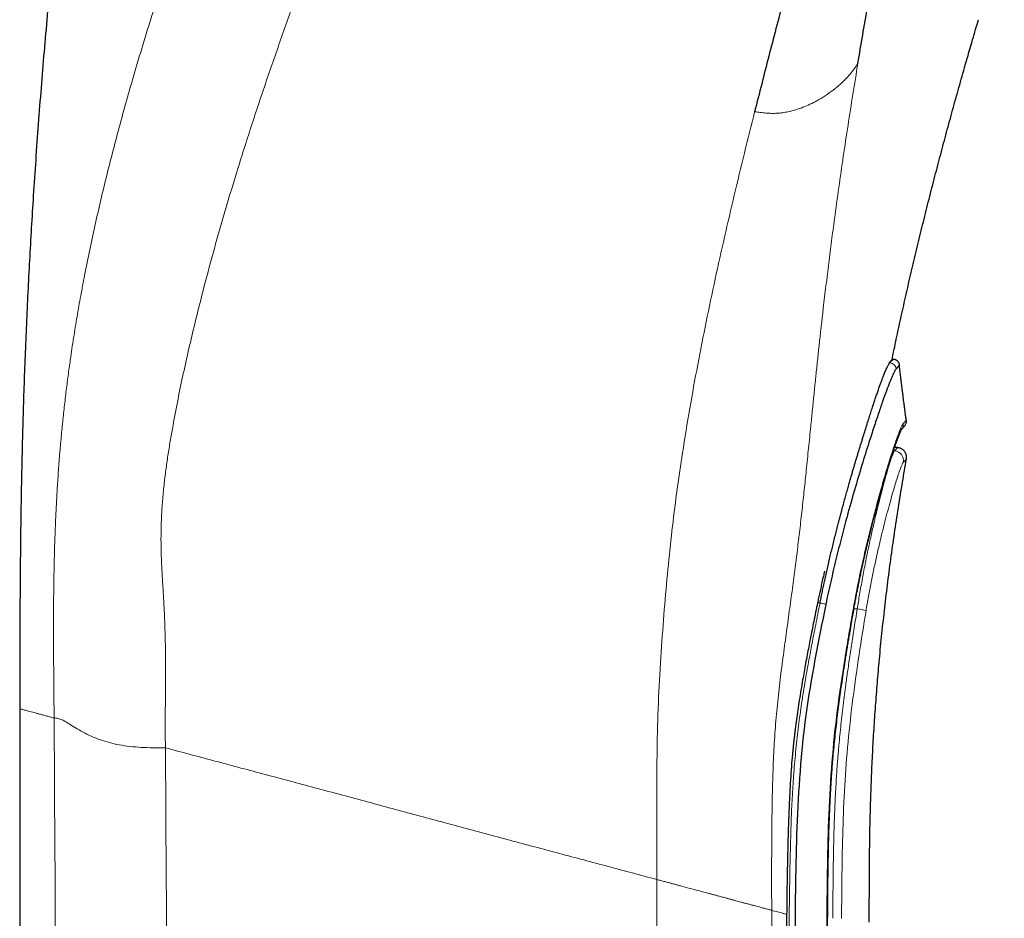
# Model space of a CAD drawing. Header units: millimetres. Extents: x 8 to 428, y 12 to 633.
# Tile 621 of 656: x 365 to 395, y 481 to 508. Entities that reach past the tile are written whole.
import ezdxf

# ---------------------------------------------------------------- set-up
doc = ezdxf.new("R2010")
doc.units = ezdxf.units.MM

msp = doc.modelspace()

# ---------------------------------------------------------------- linework, layer by layer
at = {"color": 7, "linetype": 'Continuous', "lineweight": 30}
for p, q in [((392.02, 497.852), (391.989, 497.852)), ((392.158, 495.151), (392.066, 495.159)), ((365.296, 487.16), (365.293, 373.28))]:
    msp.add_line(p, q, dxfattribs=at)
at = {"color": 8, "linetype": 'Continuous', "lineweight": 0}
for p, q in [((391.916, 497.741), (391.894, 497.741)), ((392.067, 495.053), (392.032, 495.056)), ((389.786, 490.398), (389.708, 490.398)), ((390.924, 490.22), (390.823, 490.22))]:
    msp.add_line(p, q, dxfattribs=at)
at = {"color": 8, "linetype": 'Continuous', "lineweight": 0, "flags": 128}
msp.add_lwpolyline([(385.02, 378.565), (384.899, 430.252), (384.832, 460.236), (384.797, 476.264), (384.789, 480.395), (384.787, 481.49), (384.786, 481.795), (384.786, 481.887), (384.786, 481.938)], dxfattribs=at)
at = {"color": 8, "linetype": 'Continuous', "lineweight": 0}
for centre, radius, start, end in [((391.915, 497.541), 0.2, 6.4673, 89.7661), ((392.131, 495.845), 0.199, 317.6996, 9.5215), ((392.04, 494.754), 0.301, 350.0937, 84.8235), ((389.478, 488.762), 1.664, 73.1186, 79.3071), ((390.801, 490.209), 0.0335, 44.8279, 83.5315), ((390.785, 489.066), 1.162, 69.4748, 83.0882)]:
    msp.add_arc(centre, radius, start, end, dxfattribs=at)
for points, knots in [([(366.345, 486.88), (366.344, 487.11), (366.34, 487.569), (366.334, 488.259), (366.329, 488.949), (366.327, 489.639), (366.329, 490.328), (366.336, 490.967), (366.346, 491.554), (366.36, 492.09), (366.378, 492.621), (366.401, 493.148), (366.428, 493.669), (366.461, 494.199), (366.499, 494.736), (366.544, 495.279), (366.595, 495.812), (366.65, 496.335), (366.709, 496.847), (366.773, 497.35), (366.85, 497.906), (366.941, 498.51), (367.047, 499.16), (367.16, 499.798), (367.289, 500.482), (367.436, 501.209), (367.602, 501.979), (367.776, 502.737), (367.957, 503.487), (368.144, 504.227), (368.338, 504.961), (368.539, 505.688), (368.784, 506.547), (369.078, 507.535), (369.426, 508.649), (369.786, 509.754), (370.194, 510.963), (370.653, 512.274), (371.167, 513.688), (371.695, 515.099), (372.238, 516.511), (372.792, 517.926), (373.359, 519.349), (373.848, 520.569), (374.255, 521.584), (374.577, 522.388), (374.901, 523.201), (375.202, 523.967), (375.48, 524.685), (375.734, 525.353), (375.988, 526.033), (376.223, 526.681), (376.439, 527.295), (376.636, 527.873), (376.832, 528.462), (377.024, 529.063), (377.213, 529.671), (377.398, 530.287), (377.58, 530.909), (377.759, 531.538), (377.878, 531.964), (377.938, 532.177)], [0, 0, 0, 0, 0.011666, 0.023333, 0.035, 0.046666, 0.058333, 0.07, 0.079166, 0.088333, 0.097499, 0.106664, 0.115831, 0.124998, 0.134996, 0.144996, 0.154995, 0.164996, 0.174995, 0.184994, 0.194994, 0.208745, 0.222494, 0.236243, 0.249994, 0.267494, 0.284993, 0.302494, 0.319994, 0.337494, 0.354994, 0.372495, 0.389996, 0.417494, 0.444995, 0.472496, 0.499996, 0.535711, 0.571426, 0.607141, 0.642856, 0.678572, 0.714284, 0.75, 0.7696, 0.789201, 0.808802, 0.828401, 0.843801, 0.859201, 0.874601, 0.890001, 0.90232, 0.91464, 0.926961, 0.939281, 0.9516, 0.963699, 0.9758, 0.9879, 1, 1, 1, 1]), ([(381.489, 530.14), (381.391, 529.799), (381.195, 529.117), (380.902, 528.113), (380.607, 527.127), (380.311, 526.162), (380.011, 525.22), (379.706, 524.302), (379.387, 523.376), (379.053, 522.445), (378.704, 521.508), (378.351, 520.59), (377.996, 519.689), (377.567, 518.615), (377.065, 517.376), (376.493, 515.972), (375.929, 514.58), (375.374, 513.193), (374.83, 511.807), (374.298, 510.421), (373.783, 509.039), (373.286, 507.66), (372.808, 506.282), (372.347, 504.893), (371.935, 503.59), (371.57, 502.374), (371.248, 501.246), (370.94, 500.104), (370.683, 499.082), (370.47, 498.186), (370.299, 497.42), (370.136, 496.639), (370.007, 495.965), (369.908, 495.406), (369.837, 494.967), (369.772, 494.52), (369.714, 494.061), (369.667, 493.59), (369.634, 493.112), (369.617, 492.629), (369.616, 492.143), (369.63, 491.65), (369.66, 491.151), (369.691, 490.65), (369.718, 490.147), (369.739, 489.643), (369.755, 488.954), (369.762, 488.081), (369.744, 487.024), (369.748, 486.319), (369.751, 485.967)], [0, 0, 0, 0, 0.020001, 0.04, 0.059998, 0.079999, 0.099998, 0.119996, 0.139996, 0.161997, 0.183996, 0.205997, 0.227997, 0.249997, 0.285711, 0.321427, 0.357142, 0.392857, 0.428572, 0.464287, 0.500002, 0.535003, 0.570003, 0.605003, 0.640005, 0.667505, 0.695006, 0.722504, 0.750007, 0.767506, 0.785007, 0.802507, 0.820006, 0.829174, 0.83834, 0.847507, 0.856672, 0.865838, 0.875003, 0.883753, 0.892501, 0.90125, 0.909999, 0.91875, 0.927499, 0.936249, 0.945, 0.963332, 0.981667, 1, 1, 1, 1]), ([(387.784, 505.431), (387.841, 505.422), (387.955, 505.406), (388.126, 505.387), (388.297, 505.378), (388.467, 505.381), (388.634, 505.398), (388.825, 505.43), (389.036, 505.483), (389.262, 505.562), (389.479, 505.655), (389.709, 505.772), (389.948, 505.916), (390.191, 506.088), (390.396, 506.259), (390.568, 506.423), (390.707, 506.579), (390.831, 506.741), (390.906, 506.852), (390.944, 506.908)], [0, 0, 0, 0, 0.041663, 0.083358, 0.124962, 0.166521, 0.20816, 0.249895, 0.312493, 0.375005, 0.437524, 0.500035, 0.583388, 0.666732, 0.750043, 0.812489, 0.874926, 0.937448, 1, 1, 1, 1]), ([(388.305, 480.995), (388.305, 481.206), (388.304, 481.628), (388.304, 482.262), (388.305, 482.895), (388.309, 483.483), (388.316, 484.025), (388.324, 484.522), (388.337, 485.018), (388.353, 485.481), (388.374, 485.91), (388.397, 486.305), (388.425, 486.699), (388.459, 487.091), (388.499, 487.479), (388.542, 487.863), (388.588, 488.242), (388.637, 488.619), (388.686, 488.988), (388.736, 489.351), (388.785, 489.705), (388.833, 490.057), (388.881, 490.404), (388.927, 490.748), (388.972, 491.081), (389.014, 491.404), (389.054, 491.716), (389.092, 492.025), (389.129, 492.329), (389.165, 492.636), (389.2, 492.944), (389.235, 493.255), (389.269, 493.561), (389.301, 493.863), (389.333, 494.162), (389.366, 494.474), (389.399, 494.8), (389.434, 495.139), (389.468, 495.474), (389.506, 495.853), (389.548, 496.274), (389.595, 496.735), (389.642, 497.192), (389.689, 497.644), (389.736, 498.094), (389.785, 498.54), (389.835, 498.983), (389.895, 499.508), (389.967, 500.113), (390.051, 500.796), (390.137, 501.475), (390.239, 502.247), (390.358, 503.11), (390.496, 504.064), (390.64, 505.015), (390.788, 505.962), (390.892, 506.593), (390.944, 506.908)], [0, 0, 0, 0, 0.0196, 0.039199, 0.058798, 0.0784, 0.0938, 0.109199, 0.124599, 0.14, 0.152321, 0.164641, 0.176959, 0.189278, 0.2016, 0.2137, 0.225799, 0.237899, 0.25, 0.261666, 0.27333, 0.284997, 0.296664, 0.308331, 0.319998, 0.330997, 0.341996, 0.352997, 0.363997, 0.374997, 0.386663, 0.398328, 0.409995, 0.421663, 0.433331, 0.444996, 0.458746, 0.472496, 0.486247, 0.499998, 0.519597, 0.539196, 0.558796, 0.578396, 0.597997, 0.617598, 0.637198, 0.656797, 0.687597, 0.718397, 0.749198, 0.779998, 0.823998, 0.867998, 0.911999, 0.955999, 1, 1, 1, 1]), ([(387.784, 505.431), (387.574, 504.582), (387.154, 502.884), (386.568, 500.309), (386.03, 497.693), (385.654, 495.546), (385.412, 493.885), (385.267, 492.751), (385.141, 491.583), (385.03, 490.365), (384.933, 489.077), (384.848, 487.7), (384.799, 486.267), (384.788, 484.824), (384.787, 483.381), (384.786, 482.419), (384.786, 481.938)], [0, 0, 0, 0, 0.125022, 0.250043, 0.375059, 0.500073, 0.55008, 0.600086, 0.65009, 0.700087, 0.750062, 0.800019, 0.849982, 0.899983, 0.949991, 1, 1, 1, 1]), ([(391.916, 497.741), (391.928, 497.754), (391.953, 497.78), (391.98, 497.809), (392.001, 497.832), (392.015, 497.846), (392.021, 497.852), (392.02, 497.852), (392.02, 497.851)], [0, 0, 0, 0, 0.1853067, 0.3708333, 0.5566013, 0.7426319, 0.928946, 1, 1, 1, 1]), ([(390.805, 490.243), (390.85, 490.485), (390.94, 490.968), (391.091, 491.673), (391.248, 492.351), (391.409, 492.992), (391.568, 493.588), (391.721, 494.131), (391.864, 494.613), (391.995, 495.029), (392.111, 495.373), (392.207, 495.637), (392.282, 495.815), (392.312, 495.857), (392.328, 495.878)], [0, 0, 0, 0, 0.08329, 0.166589, 0.249923, 0.333258, 0.416568, 0.499875, 0.583196, 0.66653, 0.749906, 0.83334, 0.916669, 1, 1, 1, 1]), ([(390.924, 490.22), (390.935, 490.29), (390.959, 490.437), (390.996, 490.664), (391.038, 490.905), (391.083, 491.15), (391.129, 491.396), (391.164, 491.577), (391.188, 491.701), (391.201, 491.767), (391.215, 491.833), (391.228, 491.9), (391.242, 491.967), (391.27, 492.098), (391.309, 492.284), (391.359, 492.512), (391.405, 492.716), (391.446, 492.897), (391.483, 493.052), (391.514, 493.184), (391.542, 493.295), (391.567, 493.397), (391.585, 493.465), (391.595, 493.506), (391.598, 493.517), (391.601, 493.527), (391.603, 493.537), (391.606, 493.547), (391.628, 493.635), (391.669, 493.795), (391.725, 494.01), (391.778, 494.204), (391.827, 494.377), (391.871, 494.528), (391.914, 494.668), (391.955, 494.792), (391.992, 494.896), (392.023, 494.973), (392.049, 495.027), (392.061, 495.044), (392.067, 495.053)], [0, 0, 0, 0, 0.028024, 0.058341, 0.090945, 0.125834, 0.158421, 0.19277, 0.202057, 0.211465, 0.220993, 0.230642, 0.240411, 0.2503, 0.28825, 0.323302, 0.355462, 0.384737, 0.41113, 0.433171, 0.452711, 0.469753, 0.488429, 0.490553, 0.492603, 0.494578, 0.496479, 0.498306, 0.500058, 0.546636, 0.592293, 0.637037, 0.680877, 0.723821, 0.765876, 0.815177, 0.863225, 0.910034, 0.955621, 1, 1, 1, 1]), ([(392.067, 495.053), (392.08, 495.067), (392.106, 495.094), (392.133, 495.123), (392.151, 495.142), (392.159, 495.151), (392.159, 495.15), (392.158, 495.15)], [0, 0, 0, 0, 0.22417, 0.448219, 0.67218, 0.896088, 1, 1, 1, 1]), ([(392.427, 494.799), (392.427, 494.799), (392.428, 494.8), (392.414, 494.784), (392.385, 494.754), (392.353, 494.719), (392.336, 494.702)], [0, 0, 0, 0, 0.142876, 0.428337, 0.714, 1, 1, 1, 1]), ([(392.336, 494.702), (392.327, 494.689), (392.309, 494.664), (392.27, 494.575), (392.223, 494.451), (392.167, 494.288), (392.104, 494.09), (392.034, 493.858), (391.958, 493.592), (391.876, 493.297), (391.791, 492.972), (391.702, 492.623), (391.613, 492.251), (391.523, 491.86), (391.435, 491.452), (391.349, 491.03), (391.267, 490.597), (391.217, 490.302), (391.192, 490.155)], [0, 0, 0, 0, 0.063114, 0.12587, 0.188401, 0.250812, 0.313187, 0.375598, 0.438109, 0.500792, 0.563489, 0.626032, 0.688461, 0.750808, 0.813095, 0.875354, 0.937632, 1, 1, 1, 1]), ([(388.903, 462.813), (388.898, 463.352), (388.888, 464.431), (388.872, 466.05), (388.858, 467.528), (388.85, 468.52), (388.846, 469.024), (388.845, 469.181), (388.844, 469.337), (388.843, 469.494), (388.841, 469.655), (388.838, 470.075), (388.834, 470.747), (388.829, 471.63), (388.825, 472.462), (388.822, 473.242), (388.82, 474), (388.818, 474.736), (388.818, 475.361), (388.818, 475.881), (388.819, 476.231), (388.819, 476.447), (388.819, 476.533), (388.819, 476.559), (388.819, 476.585), (388.819, 476.612), (388.82, 476.642), (388.82, 476.75), (388.82, 476.929), (388.821, 477.178), (388.821, 477.416), (388.822, 477.64), (388.823, 477.836), (388.823, 478.005), (388.823, 478.147), (388.824, 478.262), (388.824, 478.336), (388.824, 478.395), (388.824, 478.448), (388.825, 478.516), (388.825, 478.586), (388.825, 478.655), (388.826, 478.805), (388.827, 479.022), (388.828, 479.303), (388.829, 479.516), (388.831, 479.676), (388.831, 479.786), (388.832, 479.893), (388.833, 479.999), (388.834, 480.111), (388.835, 480.232), (388.836, 480.362), (388.839, 480.65), (388.844, 481.088), (388.853, 481.67), (388.861, 482.128), (388.868, 482.469), (388.873, 482.698), (388.879, 482.922), (388.885, 483.143), (388.891, 483.36), (388.897, 483.588), (388.91, 483.975), (388.936, 484.514), (388.973, 485.092), (389.012, 485.561), (389.046, 485.926), (389.084, 486.285), (389.126, 486.637), (389.172, 486.983), (389.222, 487.33), (389.278, 487.686), (389.334, 488.028), (389.391, 488.356), (389.442, 488.64), (389.492, 488.908), (389.541, 489.164), (389.594, 489.439), (389.653, 489.738), (389.717, 490.06), (389.761, 490.283), (389.785, 490.398)], [0, 0, 0, 0, 0.058587, 0.117174, 0.175763, 0.219074, 0.224746, 0.230418, 0.23609, 0.241762, 0.247434, 0.25349, 0.287374, 0.320265, 0.349302, 0.377518, 0.404912, 0.431484, 0.457235, 0.472689, 0.487831, 0.495178, 0.496135, 0.49709, 0.498044, 0.498997, 0.499948, 0.50133, 0.510687, 0.519308, 0.528385, 0.536473, 0.543573, 0.549684, 0.554807, 0.558941, 0.562087, 0.562913, 0.56528, 0.567816, 0.57033, 0.572822, 0.575292, 0.586642, 0.596367, 0.605705, 0.609748, 0.613715, 0.617605, 0.621417, 0.625153, 0.629788, 0.634509, 0.639196, 0.661027, 0.682058, 0.702288, 0.710713, 0.718992, 0.727123, 0.735108, 0.742945, 0.750641, 0.759909, 0.784909, 0.809203, 0.822696, 0.835965, 0.849014, 0.861843, 0.874455, 0.8869, 0.899906, 0.913496, 0.924583, 0.936032, 0.9449, 0.954169, 0.964313, 0.975333, 0.987229, 1, 1, 1, 1]), ([(389.992, 480.758), (389.996, 481.288), (390.005, 482.349), (390.042, 483.94), (390.136, 485.528), (390.301, 487.108), (390.533, 488.679), (390.715, 489.722), (390.805, 490.243)], [0, 0, 0, 0, 0.166799, 0.333531, 0.50021, 0.666839, 0.83344, 1, 1, 1, 1]), ([(390.175, 480.749), (390.176, 480.814), (390.177, 480.939), (390.178, 481.12), (390.179, 481.291), (390.18, 481.451), (390.181, 481.6), (390.183, 481.727), (390.184, 481.834), (390.184, 481.903), (390.185, 481.952), (390.185, 481.983), (390.186, 482.016), (390.186, 482.049), (390.186, 482.081), (390.187, 482.16), (390.189, 482.284), (390.192, 482.466), (390.195, 482.657), (390.198, 482.807), (390.2, 482.903), (390.201, 482.946), (390.202, 482.989), (390.203, 483.031), (390.204, 483.074), (390.205, 483.117), (390.208, 483.252), (390.214, 483.476), (390.225, 483.797), (390.237, 484.123), (390.252, 484.453), (390.269, 484.774), (390.285, 485.047), (390.3, 485.277), (390.314, 485.465), (390.329, 485.654), (390.345, 485.846), (390.365, 486.081), (390.392, 486.359), (390.425, 486.683), (390.462, 487.013), (390.492, 487.26), (390.512, 487.422), (390.521, 487.498), (390.531, 487.574), (390.541, 487.65), (390.551, 487.726), (390.561, 487.802), (390.57, 487.873), (390.585, 487.983), (390.606, 488.137), (390.636, 488.351), (390.669, 488.583), (390.706, 488.835), (390.746, 489.095), (390.787, 489.364), (390.831, 489.642), (390.877, 489.928), (390.908, 490.122), (390.924, 490.22)], [0, 0, 0, 0, 0.020241, 0.039327, 0.057256, 0.07403, 0.089647, 0.104108, 0.114055, 0.12337, 0.125984, 0.129474, 0.132948, 0.136404, 0.139845, 0.143268, 0.161325, 0.178905, 0.20059, 0.221501, 0.22609, 0.230639, 0.235149, 0.239621, 0.244053, 0.248447, 0.253409, 0.28653, 0.318855, 0.354624, 0.389369, 0.423092, 0.455793, 0.475827, 0.495459, 0.515347, 0.535653, 0.556258, 0.589658, 0.623819, 0.658743, 0.694434, 0.702388, 0.71038, 0.718409, 0.726476, 0.734579, 0.74272, 0.750642, 0.757125, 0.777958, 0.799487, 0.825322, 0.852094, 0.879801, 0.908446, 0.938027, 0.968545, 1, 1, 1, 1]), ([(391.192, 490.155), (391.12, 489.709), (390.976, 488.821), (390.788, 487.484), (390.634, 486.146), (390.533, 484.803), (390.478, 483.455), (390.452, 482.101), (390.447, 481.197), (390.444, 480.744)], [0, 0, 0, 0, 0.143334, 0.286218, 0.428659, 0.570845, 0.713413, 0.856485, 1, 1, 1, 1]), ([(365.297, 487.16), (365.297, 487.16), (365.297, 487.16), (365.31, 487.157), (365.332, 487.151), (365.366, 487.142), (365.41, 487.13), (365.464, 487.116), (365.528, 487.099), (365.603, 487.078), (365.686, 487.056), (365.776, 487.032), (365.872, 487.006), (365.977, 486.978), (366.091, 486.948), (366.212, 486.915), (366.301, 486.891), (366.345, 486.88)], [0, 0, 0, 0, 0.0500848, 0.1204477, 0.1908114, 0.2611757, 0.3315404, 0.4019054, 0.4722704, 0.5426354, 0.613, 0.6775007, 0.7420011, 0.8065011, 0.8710009, 0.9355005, 1, 1, 1, 1]), ([(369.75, 485.967), (369.625, 485.967), (369.377, 485.966), (369.013, 485.977), (368.664, 486.005), (368.336, 486.053), (368.033, 486.122), (367.757, 486.207), (367.511, 486.306), (367.27, 486.423), (367.044, 486.552), (366.844, 486.678), (366.683, 486.777), (366.551, 486.842), (366.442, 486.873), (366.378, 486.877), (366.346, 486.879)], [0, 0, 0, 0, 0.062621, 0.124434, 0.185057, 0.244563, 0.303362, 0.362034, 0.421154, 0.481164, 0.562971, 0.647, 0.733097, 0.820943, 0.910108, 1, 1, 1, 1]), ([(367.018, 378.627), (366.972, 385.844), (366.879, 400.277), (366.743, 421.928), (366.609, 443.578), (366.477, 465.229), (366.389, 479.663), (366.346, 486.879)], [0, 0, 0, 0, 0.2, 0.4, 0.599999, 0.799999, 1, 1, 1, 1]), ([(384.786, 481.938), (384.292, 482.07), (383.304, 482.335), (381.803, 482.735), (380.294, 483.138), (378.777, 483.545), (377.258, 483.955), (375.739, 484.365), (374.224, 484.772), (372.718, 485.174), (371.224, 485.573), (370.242, 485.836), (369.751, 485.967)], [0, 0, 0, 0, 0.099918, 0.19986, 0.299828, 0.399822, 0.49984, 0.600013, 0.700114, 0.800145, 0.900106, 1, 1, 1, 1]), ([(370.478, 378.566), (370.431, 385.77), (370.338, 400.157), (370.195, 421.704), (370.05, 443.184), (369.902, 464.598), (369.801, 478.851), (369.751, 485.967)], [0, 0, 0, 0, 0.20124, 0.40186, 0.60186, 0.80124, 1, 1, 1, 1]), ([(384.786, 481.938), (384.83, 481.926), (384.914, 481.904), (385.035, 481.872), (385.146, 481.842), (385.246, 481.815), (385.337, 481.791), (385.427, 481.766), (385.581, 481.725), (385.797, 481.667), (386.032, 481.604), (386.227, 481.552), (386.348, 481.52), (386.429, 481.498), (386.471, 481.486), (386.514, 481.475), (386.556, 481.464), (386.597, 481.453), (386.665, 481.434), (386.764, 481.408), (386.859, 481.383), (386.926, 481.365), (386.963, 481.355), (387.001, 481.345), (387.039, 481.334), (387.078, 481.324), (387.136, 481.308), (387.208, 481.289), (387.288, 481.267), (387.355, 481.248), (387.411, 481.234), (387.455, 481.222), (387.497, 481.211), (387.543, 481.199), (387.614, 481.18), (387.701, 481.156), (387.797, 481.131), (387.879, 481.109), (387.952, 481.089), (388.016, 481.072), (388.073, 481.057), (388.126, 481.042), (388.18, 481.027), (388.241, 481.012), (388.283, 481.001), (388.305, 480.995)], [0, 0, 0, 0, 0.024495, 0.047168, 0.068015, 0.087033, 0.104222, 0.119585, 0.13831, 0.192563, 0.24473, 0.278071, 0.312409, 0.321577, 0.330819, 0.340137, 0.349532, 0.359007, 0.368563, 0.396411, 0.428963, 0.438284, 0.447942, 0.457938, 0.468278, 0.478963, 0.489999, 0.517442, 0.541951, 0.563459, 0.581907, 0.597243, 0.609424, 0.626427, 0.647389, 0.690068, 0.730962, 0.772079, 0.804333, 0.836954, 0.869912, 0.895346, 0.925391, 0.960278, 1, 1, 1, 1]), ([(388.305, 480.995), (388.365, 480.979), (388.486, 480.946), (388.638, 480.906), (388.727, 480.882), (388.763, 480.872)], [0, 0, 0, 0, 0.37494, 0.749938, 1, 1, 1, 1]), ([(388.305, 480.995), (388.305, 480.983), (388.305, 480.957), (388.305, 480.912), (388.306, 480.857), (388.306, 480.793), (388.306, 480.718), (388.306, 480.634), (388.306, 480.543), (388.306, 480.446), (388.306, 480.343), (388.307, 480.231), (388.307, 480.112), (388.307, 479.984), (388.307, 479.847), (388.307, 479.703), (388.308, 479.55), (388.308, 479.389), (388.308, 479.22), (388.309, 479.042), (388.309, 478.864), (388.309, 478.686), (388.309, 478.51), (388.31, 478.369), (388.31, 478.266), (388.31, 478.204), (388.31, 478.139), (388.31, 478.075), (388.31, 478.013), (388.31, 477.956), (388.31, 477.901), (388.31, 477.856), (388.31, 477.82), (388.311, 477.794), (388.311, 477.771), (388.311, 477.749), (388.311, 477.727), (388.311, 477.678), (388.311, 477.573), (388.311, 477.363), (388.312, 476.984), (388.313, 476.485), (388.314, 475.914), (388.315, 475.25), (388.316, 474.475), (388.317, 473.587), (388.319, 472.702), (388.32, 471.816), (388.326, 468.59), (388.332, 465.399), (388.336, 462.485), (388.337, 462.188), (388.337, 462.131), (388.337, 462.074), (388.337, 462.015), (388.337, 461.952), (388.337, 461.897), (388.337, 461.855), (388.337, 461.829), (388.338, 461.811), (388.338, 461.799), (388.338, 461.779), (388.338, 461.735), (388.338, 461.663), (388.338, 461.571), (388.338, 461.468), (388.338, 461.355), (388.338, 461.232), (388.339, 461.099), (388.339, 460.956), (388.339, 460.803), (388.339, 460.639), (388.34, 460.466), (388.34, 460.285), (388.34, 460.094), (388.341, 459.894), (388.341, 459.682), (388.341, 459.46), (388.342, 459.226), (388.342, 458.981), (388.343, 458.727), (388.343, 458.464), (388.344, 458.192), (388.344, 457.913), (388.345, 457.623), (388.345, 457.324), (388.346, 457.015), (388.346, 456.696), (388.347, 456.367), (388.347, 456.122), (388.347, 455.964), (388.348, 455.896), (388.348, 455.827), (388.348, 455.757), (388.348, 455.692), (388.348, 455.633), (388.348, 455.581), (388.348, 455.531), (388.348, 455.485), (388.348, 455.446), (388.348, 455.376), (388.349, 455.273), (388.349, 454.79), (388.351, 453.962), (388.353, 452.785), (388.355, 451.601), (388.357, 450.409), (388.359, 449.185), (388.361, 447.928), (388.363, 446.638), (388.366, 445.34), (388.368, 444.033), (388.37, 442.717), (388.372, 441.488), (388.374, 440.347), (388.376, 439.296), (388.378, 438.238), (388.38, 437.175), (388.382, 436.106), (388.384, 434.957), (388.386, 433.728), (388.388, 432.423), (388.39, 431.116), (388.393, 429.812), (388.395, 428.38), (388.398, 426.823), (388.401, 425.141), (388.404, 423.484), (388.407, 421.852), (388.409, 420.246), (388.412, 418.648), (388.415, 417.06), (388.418, 415.491), (388.42, 413.94), (388.423, 412.407), (388.426, 410.883), (388.429, 409.308), (388.432, 407.683), (388.434, 406.465), (388.435, 405.713), (388.436, 405.423), (388.436, 405.135), (388.437, 404.845), (388.437, 404.571), (388.438, 404.313), (388.438, 404.071), (388.438, 403.828), (388.439, 403.584), (388.44, 402.874), (388.442, 401.7), (388.445, 400.062), (388.448, 398.282), (388.452, 396.362), (388.455, 394.301), (388.458, 392.773), (388.46, 391.861), (388.46, 391.628), (388.46, 391.547), (388.46, 391.531), (388.46, 391.517), (388.46, 391.502), (388.46, 391.484), (388.461, 391.462), (388.461, 391.438), (388.461, 391.411), (388.461, 391.383), (388.461, 391.227), (388.461, 390.943), (388.462, 390.535), (388.463, 390.124), (388.464, 389.71), (388.464, 389.296), (388.465, 388.889), (388.466, 388.49), (388.467, 388.084), (388.467, 387.672), (388.468, 387.255), (388.469, 386.847), (388.47, 386.449), (388.47, 386.061), (388.471, 385.683), (388.472, 385.315), (388.472, 384.962), (388.473, 384.625), (388.473, 384.302), (388.474, 383.989), (388.475, 383.684), (388.475, 383.388), (388.476, 383.106), (388.476, 382.838), (388.477, 382.583), (388.477, 382.336), (388.477, 382.097), (388.478, 381.858), (388.478, 381.619), (388.479, 381.38), (388.479, 381.151), (388.48, 380.932), (388.48, 380.723), (388.48, 380.524), (388.481, 380.334), (388.481, 380.154), (388.481, 379.985), (388.482, 379.825), (388.482, 379.674), (388.482, 379.534), (388.482, 379.404), (388.483, 379.283), (388.483, 379.172), (388.483, 379.07), (388.483, 378.976), (388.483, 378.892), (388.483, 378.818), (388.484, 378.755), (388.484, 378.703), (388.484, 378.672), (388.484, 378.658)], [0, 0, 0, 0, 0.000341, 0.000779, 0.001313, 0.001943, 0.002669, 0.003491, 0.00441, 0.005337, 0.006345, 0.007433, 0.008603, 0.009853, 0.011184, 0.012596, 0.014089, 0.015663, 0.017318, 0.019053, 0.02087, 0.022535, 0.024263, 0.026054, 0.026659, 0.02727, 0.027889, 0.028565, 0.029136, 0.029708, 0.030251, 0.030733, 0.031043, 0.031285, 0.0315, 0.031715, 0.031931, 0.032147, 0.033167, 0.034999, 0.038299, 0.044265, 0.04964, 0.055029, 0.063728, 0.072382, 0.081036, 0.089691, 0.098345, 0.175616, 0.183215, 0.183772, 0.18433, 0.184887, 0.185444, 0.186057, 0.186731, 0.187051, 0.187309, 0.187479, 0.187575, 0.187671, 0.188065, 0.188869, 0.189772, 0.190774, 0.191876, 0.193077, 0.194378, 0.195779, 0.197278, 0.198877, 0.200576, 0.202341, 0.204202, 0.206158, 0.208211, 0.2104, 0.212688, 0.215075, 0.217562, 0.220148, 0.222785, 0.225518, 0.228347, 0.231271, 0.234292, 0.237408, 0.240621, 0.243929, 0.244592, 0.24526, 0.245931, 0.246605, 0.247317, 0.247823, 0.248336, 0.248833, 0.24929, 0.249684, 0.249991, 0.251348, 0.252705, 0.264128, 0.275627, 0.2872, 0.298849, 0.310574, 0.323091, 0.335693, 0.348379, 0.36115, 0.374006, 0.386947, 0.397173, 0.407453, 0.417784, 0.428168, 0.438608, 0.449133, 0.461852, 0.474627, 0.487412, 0.500162, 0.512851, 0.529383, 0.54582, 0.56216, 0.57795, 0.593649, 0.609258, 0.624776, 0.640204, 0.655268, 0.670244, 0.685134, 0.699936, 0.71641, 0.732775, 0.735643, 0.738471, 0.741274, 0.744093, 0.746966, 0.749288, 0.751666, 0.754047, 0.756427, 0.758805, 0.774863, 0.790866, 0.806815, 0.827035, 0.847167, 0.867212, 0.871846, 0.873884, 0.874062, 0.874211, 0.874338, 0.874478, 0.874662, 0.874861, 0.875116, 0.875383, 0.87565, 0.875916, 0.879976, 0.883967, 0.887892, 0.892023, 0.896076, 0.900052, 0.903952, 0.907774, 0.911948, 0.916027, 0.92001, 0.923896, 0.927686, 0.931381, 0.934979, 0.938481, 0.94172, 0.944873, 0.947938, 0.950917, 0.95381, 0.956615, 0.959181, 0.961669, 0.96408, 0.966415, 0.968672, 0.9711, 0.973432, 0.975668, 0.977808, 0.979852, 0.9818, 0.983651, 0.985407, 0.987067, 0.98863, 0.990098, 0.991469, 0.992745, 0.993924, 0.995007, 0.995994, 0.996925, 0.997751, 0.998472, 0.999086, 0.999596, 1, 1, 1, 1]), ([(390.032, 462.937), (390.024, 464.42), (390.01, 467.387), (389.965, 471.843), (389.968, 476.301), (389.984, 479.272), (389.992, 480.758)], [0, 0, 0, 0, 0.250077, 0.500032, 0.750013, 1, 1, 1, 1]), ([(389.992, 480.758), (389.995, 480.758), (390.002, 480.757), (390.01, 480.757), (390.016, 480.756), (390.018, 480.756), (390.018, 480.756), (390.018, 480.756)], [0, 0, 0, 0, 0.216865, 0.446733, 0.689052, 0.942822, 1, 1, 1, 1])]:
    msp.add_open_spline(points, degree=3, knots=knots, dxfattribs=at)
at = {"color": 7, "linetype": 'Continuous', "lineweight": 30}
for points, knots in [([(393.692, 527.338), (393.588, 526.936), (393.381, 526.131), (393.074, 524.948), (392.77, 523.786), (392.468, 522.649), (392.17, 521.542), (391.858, 520.398), (391.532, 519.221), (391.196, 518.011), (390.864, 516.826), (390.482, 515.461), (390.052, 513.923), (389.577, 512.21), (389.113, 510.51), (388.658, 508.817), (388.213, 507.125), (387.927, 505.995), (387.784, 505.43)], [0, 0, 0, 0, 0.046615, 0.093262, 0.139918, 0.186571, 0.233221, 0.279892, 0.334936, 0.39, 0.445031, 0.500029, 0.58333, 0.666613, 0.749904, 0.833238, 0.916615, 1, 1, 1, 1]), ([(390.944, 506.908), (390.992, 507.197), (391.089, 507.774), (391.24, 508.64), (391.395, 509.506), (391.555, 510.375), (391.72, 511.245), (391.871, 512.024), (392.007, 512.712), (392.126, 513.306), (392.248, 513.903), (392.372, 514.504), (392.499, 515.109), (392.629, 515.718), (392.75, 516.28), (392.862, 516.794), (392.964, 517.259), (393.068, 517.727), (393.174, 518.201), (393.282, 518.678), (393.384, 519.127), (393.48, 519.545), (393.57, 519.932), (393.661, 520.322), (393.753, 520.717), (393.848, 521.116), (393.942, 521.513), (394.037, 521.908), (394.131, 522.302), (394.228, 522.7), (394.326, 523.102), (394.426, 523.509), (394.528, 523.92), (394.631, 524.335), (394.737, 524.761), (394.847, 525.197), (394.959, 525.643), (395.073, 526.092), (395.189, 526.545), (395.306, 527.001), (395.385, 527.307), (395.424, 527.46)], [0, 0, 0, 0, 0.046678, 0.093358, 0.140035, 0.186703, 0.233358, 0.280003, 0.311414, 0.342826, 0.374242, 0.405664, 0.437095, 0.468531, 0.499968, 0.523309, 0.54665, 0.569991, 0.593334, 0.61668, 0.640025, 0.658366, 0.676702, 0.695034, 0.71336, 0.731682, 0.75, 0.767484, 0.784969, 0.802458, 0.819953, 0.837454, 0.85496, 0.87247, 0.889983, 0.908331, 0.926677, 0.94502, 0.963356, 0.981684, 1, 1, 1, 1]), ([(367.329, 518.889), (367.306, 518.721), (367.238, 518.221), (367.129, 517.388), (367.002, 516.389), (366.871, 515.324), (366.737, 514.193), (366.601, 512.998), (366.471, 511.799), (366.35, 510.628), (366.238, 509.487), (366.135, 508.375), (366.037, 507.265), (365.946, 506.158), (365.86, 505.055), (365.781, 503.957), (365.71, 502.895), (365.647, 501.869), (365.591, 500.88), (365.541, 499.898), (365.496, 498.924), (365.456, 497.957), (365.421, 496.997), (365.391, 496.046), (365.366, 495.103), (365.346, 494.168), (365.33, 493.24), (365.317, 492.32), (365.308, 491.352), (365.301, 490.337), (365.297, 489.274), (365.296, 488.216), (365.296, 487.512), (365.296, 487.161)], [0, 0, 0, 0, 0.016031, 0.047529, 0.079202, 0.111029, 0.148703, 0.186512, 0.224415, 0.262364, 0.297493, 0.332586, 0.367608, 0.402525, 0.437301, 0.471907, 0.506312, 0.537651, 0.568781, 0.599685, 0.630352, 0.66077, 0.690933, 0.720837, 0.750484, 0.779878, 0.809028, 0.837947, 0.866655, 0.900248, 0.933629, 0.966856, 1, 1, 1, 1]), ([(391.989, 497.852), (392.005, 497.929), (392.064, 498.214), (392.169, 498.709), (392.31, 499.35), (392.458, 500.01), (392.615, 500.687), (392.778, 501.37), (392.946, 502.059), (393.121, 502.755), (393.298, 503.445), (393.477, 504.127), (393.657, 504.803), (393.843, 505.484), (394.035, 506.171), (394.239, 506.89), (394.438, 507.582), (394.574, 508.044), (394.634, 508.246)], [0, 0, 0, 0, 0.021863, 0.081376, 0.141447, 0.205616, 0.270394, 0.335822, 0.401952, 0.468841, 0.536511, 0.601014, 0.666182, 0.731999, 0.798452, 0.865528, 0.941111, 1, 1, 1, 1]), ([(391.989, 497.851), (391.989, 497.851), (391.989, 497.852), (391.982, 497.843), (391.969, 497.829), (391.95, 497.807), (391.926, 497.778), (391.905, 497.753), (391.894, 497.741)], [0, 0, 0, 0, 0.120028, 0.295941, 0.47188, 0.64786, 0.823895, 1, 1, 1, 1]), ([(392.219, 497.68), (392.217, 497.689), (392.213, 497.707), (392.204, 497.732), (392.193, 497.753), (392.182, 497.77), (392.172, 497.783), (392.161, 497.794), (392.149, 497.806), (392.132, 497.818), (392.112, 497.83), (392.091, 497.839), (392.069, 497.846), (392.046, 497.851), (392.029, 497.852), (392.02, 497.852)], [0, 0, 0, 0, 0.101865, 0.194983, 0.277169, 0.346858, 0.403055, 0.450414, 0.510046, 0.584024, 0.671689, 0.745691, 0.825844, 0.911053, 1, 1, 1, 1]), ([(389.785, 490.398), (389.795, 490.449), (389.815, 490.552), (389.848, 490.711), (389.883, 490.876), (389.92, 491.048), (389.959, 491.226), (390, 491.41), (390.043, 491.6), (390.087, 491.787), (390.131, 491.971), (390.174, 492.152), (390.219, 492.336), (390.264, 492.516), (390.309, 492.692), (390.341, 492.817), (390.363, 492.9), (390.373, 492.938), (390.383, 492.977), (390.393, 493.016), (390.403, 493.055), (390.414, 493.094), (390.438, 493.185), (390.476, 493.325), (390.526, 493.51), (390.574, 493.686), (390.62, 493.853), (390.665, 494.011), (390.707, 494.158), (390.746, 494.295), (390.782, 494.421), (390.817, 494.541), (390.851, 494.653), (390.885, 494.767), (390.919, 494.881), (390.954, 494.995), (390.986, 495.099), (391.014, 495.19), (391.039, 495.27), (391.059, 495.337), (391.073, 495.38), (391.08, 495.402), (391.081, 495.407), (391.083, 495.412), (391.084, 495.417), (391.086, 495.422), (391.087, 495.427), (391.089, 495.432), (391.111, 495.503), (391.153, 495.638), (391.212, 495.83), (391.27, 496.012), (391.325, 496.186), (391.378, 496.35), (391.428, 496.501), (391.474, 496.641), (391.518, 496.77), (391.559, 496.891), (391.599, 497.003), (391.637, 497.11), (391.673, 497.209), (391.708, 497.302), (391.741, 497.385), (391.772, 497.46), (391.8, 497.526), (391.825, 497.583), (391.848, 497.63), (391.868, 497.669), (391.886, 497.7), (391.902, 497.725), (391.911, 497.736), (391.916, 497.741)], [0, 0, 0, 0, 0.013405, 0.027432, 0.042082, 0.057355, 0.073252, 0.089772, 0.106916, 0.124684, 0.140836, 0.157471, 0.17459, 0.192192, 0.208082, 0.224346, 0.228049, 0.23177, 0.235511, 0.23927, 0.243048, 0.246846, 0.250662, 0.269681, 0.288041, 0.305742, 0.322784, 0.339167, 0.354891, 0.369113, 0.382748, 0.395798, 0.408262, 0.42014, 0.434164, 0.447272, 0.459465, 0.470742, 0.47991, 0.488368, 0.495225, 0.495869, 0.496507, 0.497141, 0.497769, 0.498391, 0.499009, 0.499621, 0.500228, 0.5257, 0.550954, 0.575991, 0.600812, 0.625419, 0.649813, 0.672618, 0.695235, 0.717665, 0.739909, 0.761969, 0.785164, 0.808153, 0.830939, 0.853521, 0.875902, 0.898083, 0.918814, 0.939371, 0.959753, 0.979962, 1, 1, 1, 1]), ([(392.114, 497.563), (392.099, 497.541), (392.069, 497.498), (392.001, 497.354), (391.918, 497.155), (391.818, 496.895), (391.703, 496.577), (391.575, 496.205), (391.433, 495.781), (391.264, 495.259), (391.066, 494.622), (390.841, 493.862), (390.629, 493.112), (390.438, 492.397), (390.271, 491.731), (390.11, 491.05), (390.01, 490.586), (389.961, 490.355)], [0, 0, 0, 0, 0.062511, 0.124964, 0.187412, 0.249897, 0.312408, 0.374905, 0.437385, 0.499876, 0.583205, 0.666552, 0.749903, 0.81243, 0.874949, 0.937473, 1, 1, 1, 1]), ([(392.209, 497.677), (392.206, 497.672), (392.198, 497.662), (392.142, 497.596), (392.114, 497.563)], [0, 0, 0, 0, 0.493789, 1, 1, 1, 1]), ([(392.425, 495.969), (392.419, 496.015), (392.407, 496.103), (392.391, 496.23), (392.375, 496.348), (392.362, 496.454), (392.349, 496.551), (392.338, 496.637), (392.329, 496.711), (392.321, 496.772), (392.315, 496.822), (392.31, 496.864), (392.305, 496.897), (392.302, 496.921), (392.3, 496.937), (392.299, 496.949), (392.298, 496.959), (392.296, 496.974), (392.293, 496.995), (392.29, 497.021), (392.286, 497.049), (392.283, 497.077), (392.28, 497.104), (392.276, 497.133), (392.272, 497.166), (392.267, 497.208), (392.26, 497.26), (392.253, 497.323), (392.244, 497.395), (392.234, 497.475), (392.224, 497.565), (392.215, 497.633), (392.211, 497.671), (392.21, 497.677)], [0, 0, 0, 0, 0.080486, 0.15497, 0.223445, 0.285902, 0.342334, 0.392731, 0.437083, 0.470926, 0.500129, 0.524687, 0.544595, 0.557172, 0.566769, 0.573386, 0.577968, 0.585042, 0.59822, 0.614778, 0.631238, 0.647456, 0.663443, 0.679534, 0.698851, 0.722181, 0.753757, 0.790571, 0.832623, 0.879912, 0.932435, 0.990194, 1, 1, 1, 1]), ([(392.328, 495.878), (392.347, 495.901), (392.386, 495.947), (392.414, 495.976), (392.426, 495.99), (392.423, 495.985), (392.423, 495.985)], [0, 0, 0, 0, 0.3285023, 0.6569761, 0.9854165, 1, 1, 1, 1]), ([(392.379, 495.82), (392.388, 495.832), (392.407, 495.855), (392.423, 495.896), (392.431, 495.937), (392.43, 495.964), (392.429, 495.977)], [0, 0, 0, 0, 0.257802, 0.513878, 0.762738, 1, 1, 1, 1]), ([(390.825, 490.233), (390.835, 490.29), (390.854, 490.4), (390.884, 490.56), (390.912, 490.711), (390.94, 490.851), (390.966, 490.981), (390.99, 491.101), (391.013, 491.21), (391.034, 491.311), (391.053, 491.399), (391.07, 491.477), (391.085, 491.545), (391.098, 491.605), (391.11, 491.658), (391.12, 491.704), (391.129, 491.742), (391.136, 491.774), (391.142, 491.802), (391.148, 491.827), (391.154, 491.852), (391.159, 491.875), (391.164, 491.898), (391.171, 491.927), (391.18, 491.964), (391.191, 492.012), (391.204, 492.066), (391.22, 492.136), (391.241, 492.221), (391.264, 492.318), (391.288, 492.416), (391.312, 492.515), (391.343, 492.638), (391.381, 492.785), (391.424, 492.955), (391.468, 493.122), (391.512, 493.286), (391.555, 493.444), (391.6, 493.606), (391.646, 493.771), (391.693, 493.94), (391.741, 494.105), (391.781, 494.243), (391.814, 494.355), (391.841, 494.444), (391.867, 494.532), (391.892, 494.616), (391.917, 494.694), (391.939, 494.766), (391.959, 494.832), (391.978, 494.891), (391.995, 494.944), (392.01, 494.99), (392.024, 495.032), (392.037, 495.073), (392.051, 495.116), (392.066, 495.16), (392.081, 495.205), (392.097, 495.25), (392.11, 495.289), (392.121, 495.32), (392.129, 495.342), (392.136, 495.362), (392.142, 495.379), (392.147, 495.393), (392.151, 495.403), (392.154, 495.412), (392.158, 495.421), (392.161, 495.431), (392.166, 495.444), (392.172, 495.461), (392.179, 495.479), (392.187, 495.5), (392.196, 495.523), (392.205, 495.545), (392.213, 495.566), (392.221, 495.584), (392.227, 495.6), (392.233, 495.613), (392.238, 495.624), (392.242, 495.633), (392.245, 495.641), (392.248, 495.648), (392.251, 495.655), (392.255, 495.663), (392.26, 495.673), (392.264, 495.681), (392.267, 495.688), (392.27, 495.694), (392.273, 495.7), (392.276, 495.704), (392.278, 495.708), (392.279, 495.711), (392.28, 495.712), (392.28, 495.712), (392.28, 495.712)], [0, 0, 0, 0, 0.020173, 0.03924, 0.057201, 0.074057, 0.08981, 0.104208, 0.117542, 0.129812, 0.141019, 0.150285, 0.158671, 0.166179, 0.172809, 0.17856, 0.183343, 0.187282, 0.190613, 0.193811, 0.196889, 0.199846, 0.202685, 0.205572, 0.210811, 0.216916, 0.223888, 0.231727, 0.244121, 0.256827, 0.269737, 0.282853, 0.296173, 0.319249, 0.342918, 0.36673, 0.390349, 0.413779, 0.437026, 0.464194, 0.491196, 0.518733, 0.546901, 0.563234, 0.579766, 0.596497, 0.613341, 0.629491, 0.64448, 0.658609, 0.671877, 0.684287, 0.694642, 0.704453, 0.714714, 0.725619, 0.737169, 0.749364, 0.762201, 0.775682, 0.783435, 0.79049, 0.796799, 0.802363, 0.80718, 0.810442, 0.813244, 0.816065, 0.819738, 0.824278, 0.83037, 0.837541, 0.845792, 0.855122, 0.865189, 0.874626, 0.883289, 0.891178, 0.897959, 0.904041, 0.909425, 0.914112, 0.9181, 0.921742, 0.928099, 0.93526, 0.943223, 0.948387, 0.954051, 0.9606, 0.968044, 0.97638, 0.985435, 0.99535, 1, 1, 1, 1]), ([(392.07, 495.159), (392.074, 495.173), (392.089, 495.217), (392.112, 495.283), (392.139, 495.359), (392.164, 495.428), (392.182, 495.477), (392.194, 495.509), (392.201, 495.526), (392.207, 495.54), (392.211, 495.552), (392.215, 495.562), (392.218, 495.57), (392.222, 495.579), (392.226, 495.589), (392.231, 495.6), (392.235, 495.611), (392.241, 495.623), (392.246, 495.635), (392.25, 495.646), (392.255, 495.656), (392.26, 495.667), (392.265, 495.678), (392.27, 495.689), (392.274, 495.696), (392.276, 495.7), (392.278, 495.703), (392.279, 495.706), (392.281, 495.708), (392.282, 495.71), (392.283, 495.713), (392.284, 495.714), (392.285, 495.715), (392.285, 495.716), (392.285, 495.716), (392.285, 495.716)], [0, 0, 0, 0, 0.042236, 0.136285, 0.225103, 0.315364, 0.407383, 0.437133, 0.46417, 0.488449, 0.509972, 0.52495, 0.538742, 0.555036, 0.57456, 0.595508, 0.61922, 0.645695, 0.673299, 0.699529, 0.724358, 0.747786, 0.787105, 0.821726, 0.853291, 0.866544, 0.879633, 0.892559, 0.905322, 0.917922, 0.930589, 0.946036, 0.967147, 0.992569, 1, 1, 1, 1]), ([(392.277, 495.709), (392.279, 495.712), (392.285, 495.718), (392.293, 495.727), (392.302, 495.736), (392.31, 495.745), (392.319, 495.754), (392.327, 495.763), (392.335, 495.772), (392.343, 495.78), (392.35, 495.788), (392.357, 495.796), (392.363, 495.803), (392.369, 495.809), (392.374, 495.814), (392.378, 495.819), (392.38, 495.822), (392.381, 495.823), (392.381, 495.823)], [0, 0, 0, 0, 0.040908, 0.084714, 0.131411, 0.180999, 0.233479, 0.287839, 0.344998, 0.404967, 0.467757, 0.534754, 0.604725, 0.677691, 0.753678, 0.832709, 0.914808, 1, 1, 1, 1]), ([(392.429, 494.801), (392.431, 494.813), (392.434, 494.837), (392.433, 494.873), (392.429, 494.906), (392.422, 494.938), (392.411, 494.967), (392.399, 494.993), (392.385, 495.017), (392.367, 495.041), (392.342, 495.069), (392.312, 495.094), (392.278, 495.116), (392.242, 495.133), (392.202, 495.146), (392.174, 495.149), (392.159, 495.151)], [0, 0, 0, 0, 0.075711, 0.14755, 0.214306, 0.274977, 0.345083, 0.40179, 0.449642, 0.509933, 0.584723, 0.67319, 0.747613, 0.827814, 0.912465, 1, 1, 1, 1]), ([(391.293, 480.633), (391.293, 480.832), (391.293, 481.286), (391.295, 481.993), (391.301, 482.754), (391.312, 483.512), (391.331, 484.269), (391.357, 485.01), (391.39, 485.736), (391.43, 486.448), (391.477, 487.159), (391.531, 487.868), (391.594, 488.605), (391.668, 489.369), (391.754, 490.159), (391.848, 490.949), (391.951, 491.738), (392.062, 492.526), (392.182, 493.313), (392.303, 494.071), (392.389, 494.565), (392.429, 494.798)], [0, 0, 0, 0, 0.041927, 0.095602, 0.149058, 0.202339, 0.255492, 0.308616, 0.3587, 0.408771, 0.458817, 0.508831, 0.558846, 0.614689, 0.670555, 0.726443, 0.782352, 0.838279, 0.894222, 0.950178, 1, 1, 1, 1]), ([(389.924, 491.374), (389.915, 491.337), (389.891, 491.237), (389.855, 491.077), (389.815, 490.897), (389.777, 490.724), (389.741, 490.558), (389.719, 490.45), (389.708, 490.397)], [0, 0, 0, 0, 0.117115, 0.309807, 0.494439, 0.671013, 0.839533, 1, 1, 1, 1]), ([(389.708, 490.397), (389.669, 490.209), (389.594, 489.844), (389.489, 489.317), (389.407, 488.888), (389.343, 488.55), (389.296, 488.293), (389.249, 488.023), (389.183, 487.635), (389.104, 487.133), (389.044, 486.692), (389.01, 486.411), (388.995, 486.284), (388.981, 486.159), (388.967, 486.034), (388.955, 485.911), (388.943, 485.789), (388.924, 485.584), (388.9, 485.281), (388.873, 484.867), (388.849, 484.412), (388.828, 483.915), (388.809, 483.38), (388.794, 482.807), (388.781, 482.198), (388.77, 481.548), (388.766, 481.102), (388.763, 480.872)], [0, 0, 0, 0, 0.060291, 0.116396, 0.168316, 0.196954, 0.22414, 0.249874, 0.282826, 0.347125, 0.408716, 0.422173, 0.435495, 0.448683, 0.461736, 0.474656, 0.487441, 0.500094, 0.539018, 0.582234, 0.629749, 0.681571, 0.737702, 0.79703, 0.860521, 0.928177, 1, 1, 1, 1]), ([(389.961, 490.355), (389.733, 489.228), (389.279, 486.976), (389.039, 483.529), (389.019, 480.079), (388.99, 476.243), (388.994, 472.022), (389.016, 467.419), (389.057, 464.354), (389.077, 462.822)], [0, 0, 0, 0, 0.124922, 0.24981, 0.374788, 0.499787, 0.666482, 0.833224, 1, 1, 1, 1]), ([(390.018, 480.756), (390.019, 480.814), (390.02, 480.946), (390.021, 481.148), (390.023, 481.358), (390.025, 481.558), (390.026, 481.746), (390.028, 481.924), (390.03, 482.086), (390.032, 482.235), (390.035, 482.369), (390.037, 482.494), (390.039, 482.611), (390.041, 482.718), (390.044, 482.869), (390.048, 483.068), (390.055, 483.319), (390.063, 483.573), (390.075, 483.899), (390.092, 484.296), (390.116, 484.762), (390.147, 485.228), (390.179, 485.639), (390.212, 485.995), (390.243, 486.297), (390.276, 486.599), (390.312, 486.903), (390.351, 487.209), (390.392, 487.519), (390.436, 487.831), (390.483, 488.149), (390.522, 488.407), (390.553, 488.603), (390.573, 488.735), (390.594, 488.865), (390.613, 488.981), (390.629, 489.081), (390.643, 489.166), (390.657, 489.246), (390.669, 489.321), (390.681, 489.391), (390.69, 489.445), (390.696, 489.482), (390.7, 489.503), (390.702, 489.517), (390.704, 489.528), (390.706, 489.542), (390.71, 489.564), (390.716, 489.596), (390.723, 489.639), (390.732, 489.693), (390.743, 489.757), (390.756, 489.832), (390.77, 489.917), (390.787, 490.013), (390.805, 490.119), (390.818, 490.194), (390.825, 490.233)], [0, 0, 0, 0, 0.01832, 0.041518, 0.063569, 0.084478, 0.104247, 0.122881, 0.14038, 0.155425, 0.169521, 0.182666, 0.194862, 0.20611, 0.216409, 0.242402, 0.268733, 0.295422, 0.322468, 0.37142, 0.420438, 0.469433, 0.518385, 0.550184, 0.581997, 0.613885, 0.646025, 0.678425, 0.711086, 0.744257, 0.777814, 0.812436, 0.82633, 0.84039, 0.854498, 0.867864, 0.877399, 0.886423, 0.894937, 0.90294, 0.910432, 0.917366, 0.920195, 0.922389, 0.923949, 0.924704, 0.925922, 0.928264, 0.931729, 0.936319, 0.942032, 0.948872, 0.956838, 0.965932, 0.976156, 0.987511, 1, 1, 1, 1]), ([(388.763, 480.872), (388.76, 480.445), (388.752, 479.591), (388.744, 478.312), (388.738, 477.036), (388.734, 475.764), (388.732, 474.495), (388.732, 473.23), (388.735, 471.971), (388.739, 470.698), (388.746, 469.408), (388.756, 468.095), (388.768, 466.779), (388.782, 465.46), (388.799, 464.137), (388.812, 463.255), (388.819, 462.813)], [0, 0, 0, 0, 0.07098, 0.141768, 0.212365, 0.28277, 0.352984, 0.423007, 0.49284, 0.561955, 0.634443, 0.707139, 0.780042, 0.853153, 0.926473, 1, 1, 1, 1]), ([(390.064, 462.944), (390.063, 463.048), (390.062, 463.252), (390.061, 463.553), (390.059, 463.842), (390.058, 464.122), (390.056, 464.389), (390.054, 464.644), (390.053, 464.887), (390.051, 465.121), (390.049, 465.346), (390.047, 465.562), (390.046, 465.77), (390.044, 465.967), (390.042, 466.154), (390.041, 466.331), (390.039, 466.497), (390.038, 466.647), (390.037, 466.781), (390.036, 466.903), (390.035, 467.022), (390.034, 467.14), (390.033, 467.258), (390.031, 467.377), (390.03, 467.497), (390.028, 467.703), (390.026, 467.997), (390.022, 468.427), (390.018, 468.908), (390.014, 469.438), (390.01, 469.971), (390.006, 470.503), (390.003, 471.036), (390.001, 471.516), (390, 471.945), (389.999, 472.323), (389.998, 472.701), (389.997, 473.079), (389.997, 473.456), (389.996, 473.822), (389.996, 474.173), (389.996, 474.508), (389.996, 474.834), (389.996, 475.151), (389.997, 475.391), (389.997, 475.558), (389.997, 475.657), (389.997, 475.761), (389.997, 475.872), (389.998, 475.989), (389.998, 476.112), (389.998, 476.241), (389.998, 476.377), (389.999, 476.53), (389.999, 476.7), (390, 476.888), (390, 477.086), (390.001, 477.293), (390.002, 477.51), (390.002, 477.736), (390.003, 477.972), (390.004, 478.217), (390.006, 478.472), (390.007, 478.737), (390.008, 479.011), (390.009, 479.289), (390.011, 479.57), (390.013, 479.854), (390.014, 480.147), (390.016, 480.449), (390.018, 480.652), (390.018, 480.756)], [0, 0, 0, 0, 0.017522, 0.034423, 0.050714, 0.066404, 0.0815, 0.095752, 0.10944, 0.122566, 0.135132, 0.147378, 0.159042, 0.170126, 0.180627, 0.190548, 0.199885, 0.20864, 0.215822, 0.222564, 0.229173, 0.235806, 0.242464, 0.249146, 0.255853, 0.262585, 0.283901, 0.30546, 0.335009, 0.364884, 0.394794, 0.424704, 0.454588, 0.484415, 0.505627, 0.526829, 0.548038, 0.569252, 0.590473, 0.611496, 0.630805, 0.649609, 0.667909, 0.685704, 0.702996, 0.708315, 0.713759, 0.719593, 0.725817, 0.732432, 0.739309, 0.746564, 0.754196, 0.762205, 0.772231, 0.782792, 0.793887, 0.805517, 0.817682, 0.830382, 0.843616, 0.857384, 0.871688, 0.886526, 0.901899, 0.917807, 0.933295, 0.949259, 0.965697, 0.982611, 1, 1, 1, 1])]:
    msp.add_open_spline(points, degree=3, knots=knots, dxfattribs=at)

doc.saveas('drawing.dxf')
